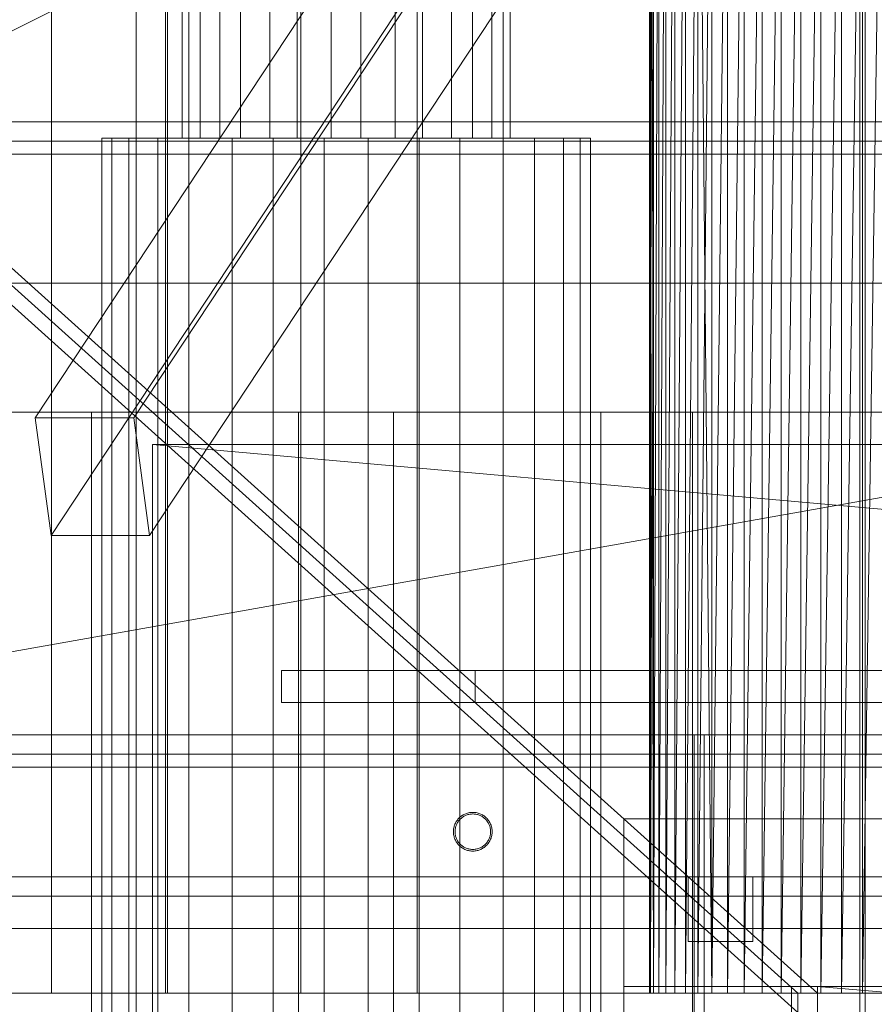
# Model space of a CAD drawing. Header units: millimetres. Extents: x -2233 to 61924, y -68080 to 6847.
# Tile 582 of 656: x 24530 to 24662, y -17792 to -17639. Entities that reach past the tile are written whole.
import ezdxf

# ---------------------------------------------------------------- set-up
doc = ezdxf.new("R2010")
doc.units = ezdxf.units.MM
for name, color, linetype, lineweight in [('COTAS_P', 1, 'Continuous', 0), ('superior_briquetadora', 7, 'Continuous', 0), ('superior_C02', 7, 'Continuous', 0), ('superior_C02-briq', 7, 'Continuous', 0), ('superior_C05', 7, 'Continuous', 0)]:
    doc.layers.add(name, color=color, linetype=linetype, lineweight=lineweight)
doc.dimstyles.new('R19_100', dxfattribs={"dimtxt": 250, "dimasz": 150, "dimexe": 150, "dimexo": 80, "dimgap": 100, "dimtad": 1, "dimtih": 1, "dimtoh": 1, "dimdsep": 46, "dimcen": 0.09, "dimadec": 0, "dimazin": 0, "dimtfac": 1, "dimtdec": 4, "dimtofl": 0, "dimtmove": 0, "dimatfit": 3, "dimfxl": 1, "dimtolj": 1, "dimtzin": 0, "dimarcsym": 0})

# ---------------------------------------------------------------- blocks, each defined once
blk = doc.blocks.new('DIM_R27_34')
at = {"layer": 'COTAS_P'}
for p, q in [((24250.07, -17080), (24400.07, -17035)), ((26750.07, -17080), (26600.07, -17035)), ((24250.07, -17980), (24250.07, -17080)), ((24250.07, -17080), (26750.07, -17080)), ((24250.07, -17080), (24400.07, -17125)), ((26750.07, -17080), (26600.07, -17125)), ((26750.07, -17980), (26750.07, -17080))]:
    blk.add_line(p, q, dxfattribs=at)
blk.add_text('2500 P', height=250, dxfattribs=at).set_placement((25500.07, -16980))

msp = doc.modelspace()

# ---------------------------------------------------------------- linework, layer by layer
at = {"layer": 'superior_briquetadora'}
for p, q in [((24547.567, -17250), (24547.567, -17800)), ((24659.657, -17520), (24659.657, -17800)), ((24660.478, -17520), (24660.478, -17800)), ((24534.406, -17790), (24534.406, -17548)), ((24552.067, -17548), (24552.067, -17790)), ((24552.406, -17790), (24552.406, -17548)), ((24573.067, -17790), (24573.067, -17548)), ((24591.067, -17790), (24591.067, -17548)), ((25470.067, -17570), (24230.067, -17790)), ((24230.067, -17790), (24670.067, -17570)), ((24627.226, -17570), (24627.067, -17790)), ((24627.067, -17570), (24627.067, -17790)), ((24627.226, -17570), (24627.226, -17790)), ((24627.702, -17790), (24627.226, -17570)), ((24627.226, -17790), (24627.702, -17570)), ((24628.488, -17570), (24627.702, -17790)), ((24627.702, -17570), (24627.702, -17790)), ((24629.579, -17570), (24628.488, -17790)), ((24628.488, -17790), (24628.488, -17570)), ((24630.964, -17570), (24629.579, -17790)), ((24629.579, -17790), (24629.579, -17570)), ((24632.629, -17570), (24630.964, -17790)), ((24630.964, -17790), (24630.964, -17570)), ((24634.558, -17570), (24632.629, -17790)), ((24632.629, -17790), (24632.629, -17570)), ((24634.558, -17570), (24634.558, -17790)), ((24636.733, -17790), (24634.558, -17570)), ((24634.558, -17790), (24636.733, -17570)), ((24639.133, -17570), (24636.733, -17790)), ((24636.733, -17570), (24636.733, -17790)), ((24641.734, -17570), (24639.133, -17790)), ((24639.133, -17790), (24639.133, -17570)), ((24644.511, -17570), (24641.734, -17790)), ((24641.734, -17790), (24641.734, -17570)), ((24647.439, -17570), (24644.511, -17790)), ((24644.511, -17790), (24644.511, -17570)), ((24650.488, -17570), (24647.439, -17790)), ((24647.439, -17570), (24647.439, -17790)), ((24653.63, -17570), (24650.488, -17790)), ((24650.488, -17570), (24650.488, -17790)), ((24656.833, -17570), (24653.63, -17790)), ((24653.63, -17570), (24653.63, -17790)), ((24660.067, -17570), (24656.833, -17790)), ((24656.833, -17570), (24656.833, -17790)), ((24663.302, -17570), (24660.067, -17790)), ((24660.067, -17570), (24660.067, -17790)), ((24650.067, -17790), (24500.067, -17655)), ((24500.067, -17655), (25200.067, -17655)), ((24503.067, -17655), (24653.067, -17790)), ((24650.067, -17793), (24500.067, -17658)), ((24500.067, -17658), (25200.067, -17658)), ((23900.067, -17660), (25800.067, -17660)), ((25950.067, -17680), (23750.067, -17680)), ((24150.067, -17680), (25950.067, -17680)), ((24150.067, -17680), (25800.067, -17680)), ((24570.067, -17745), (24570.067, -17740)), ((24570.067, -17740), (25130.067, -17740)), ((24570.067, -17740), (24600.067, -17740)), ((24600.067, -17740), (24600.067, -17745)), ((25130.067, -17745), (24570.067, -17745)), ((24600.067, -17745), (24570.067, -17745)), ((24623.067, -17789), (24623.067, -17763)), ((24623.067, -17763), (25077.067, -17763)), ((24633.067, -17782), (24633.067, -17772)), ((24633.067, -17772), (24643.067, -17772)), ((24643.067, -17772), (24643.067, -17782)), ((24643.067, -17782), (24633.067, -17782)), ((25830.067, -17790), (23870.067, -17790)), ((23954.067, -17790), (25456.734, -17790)), ((24230.067, -17790), (24670.067, -17790)), ((24230.067, -17790), (25470.067, -17790)), ((24230.067, -17790), (25456.734, -17790)), ((24350.067, -17790), (24629.579, -17790)), ((24628.488, -17790), (24350.067, -17790)), ((24350.067, -17790), (24670.067, -17790)), ((24634.558, -17790), (24350.067, -17790)), ((24632.629, -17790), (24350.067, -17790)), ((24630.964, -17790), (24350.067, -17790)), ((24430.067, -17790), (24628.488, -17790)), ((24627.702, -17790), (24430.067, -17790)), ((24627.226, -17790), (24430.067, -17790)), ((24627.067, -17790), (24430.067, -17790)), ((24629.579, -17790), (24430.067, -17790)), ((24630.964, -17790), (24430.067, -17790)), ((24632.629, -17790), (24430.067, -17790)), ((24634.558, -17790), (24430.067, -17790)), ((24636.733, -17790), (24430.067, -17790)), ((24639.133, -17790), (24430.067, -17790)), ((24641.734, -17790), (24430.067, -17790)), ((24644.511, -17790), (24430.067, -17790)), ((24647.439, -17790), (24430.067, -17790)), ((24650.488, -17790), (24430.067, -17790)), ((24653.63, -17790), (24430.067, -17790)), ((24656.833, -17790), (24430.067, -17790)), ((24660.067, -17790), (24430.067, -17790)), ((24663.302, -17790), (24430.067, -17790)), ((24430.067, -17790), (25036.833, -17790)), ((25270.067, -17790), (24430.067, -17790)), ((24430.067, -17790), (25033.63, -17790)), ((24536.79, -17790), (24525.446, -17790)), ((24535.297, -17790), (24534.406, -17790)), ((24537.794, -17790), (24535.297, -17790)), ((24545.18, -17790), (24536.79, -17790)), ((24541.403, -17790), (24537.794, -17790)), ((24545.408, -17790), (24541.403, -17790)), ((24550.331, -17790), (24545.18, -17790)), ((24549.017, -17790), (24545.408, -17790)), ((24551.514, -17790), (24549.017, -17790)), ((24552.067, -17790), (24550.331, -17790)), ((24552.406, -17790), (24551.514, -17790)), ((24573.959, -17790), (24573.067, -17790)), ((24576.456, -17790), (24573.959, -17790)), ((24580.065, -17790), (24576.456, -17790)), ((24584.07, -17790), (24580.065, -17790)), ((24587.679, -17790), (24584.07, -17790)), ((24590.176, -17790), (24587.679, -17790)), ((24591.067, -17790), (24590.176, -17790)), ((25077.067, -17789), (24623.067, -17789)), ((24623.067, -18171), (24623.067, -17789)), ((24623.067, -17789), (24649.067, -17789)), ((24627.067, -17790), (24627.226, -17790)), ((24627.226, -17790), (24627.702, -17790)), ((24627.702, -17790), (24628.488, -17790)), ((24628.488, -17790), (24629.579, -17790)), ((24629.579, -17790), (24630.964, -17790)), ((24630.964, -17790), (24632.629, -17790)), ((24632.629, -17790), (24634.558, -17790)), ((24634.558, -17790), (24636.733, -17790)), ((24634.558, -17790), (24670.067, -17790)), ((24636.733, -17790), (24639.133, -17790)), ((24636.733, -17790), (24670.067, -17790)), ((24639.133, -17790), (24641.734, -17790)), ((24639.133, -17790), (24670.067, -17790)), ((24641.734, -17790), (24644.511, -17790)), ((24641.734, -17790), (24670.067, -17790)), ((24644.511, -17790), (24647.439, -17790)), ((24644.511, -17790), (24670.067, -17790)), ((24647.439, -17790), (24650.488, -17790)), ((24647.439, -17790), (24670.067, -17790)), ((24649.067, -17789), (24649.067, -18171)), ((25050.067, -17790), (24650.067, -17790)), ((24650.067, -17790), (24650.067, -17793)), ((24650.067, -17790), (24650.067, -18170)), ((24650.067, -17790), (24653.067, -17790)), ((24650.488, -17790), (24653.63, -17790)), ((24650.488, -17790), (24670.067, -17790)), ((25047.067, -17789), (24653.067, -17789)), ((24653.067, -17789), (24735.067, -17796)), ((24653.067, -17793), (24653.067, -17789)), ((24653.067, -17790), (24653.067, -18170)), ((24653.63, -17790), (24656.833, -17790)), ((24653.63, -17790), (24670.067, -17790)), ((24656.833, -17790), (24660.067, -17790)), ((24656.833, -17790), (24670.067, -17790)), ((24660.067, -17790), (24663.302, -17790)), ((24660.067, -17790), (24670.067, -17790))]:
    msp.add_line(p, q, dxfattribs=at)
at = {"layer": 'superior_C02'}
for p, q in [((24554.671, -17549.5), (24554.671, -17657.5)), ((24555.726, -17549.5), (24555.726, -17657.5)), ((24557.482, -17549.5), (24557.482, -17657.5)), ((24560.488, -17549.5), (24560.488, -17657.5)), ((24563.731, -17549.5), (24563.731, -17657.5)), ((24568.23, -17549.5), (24568.23, -17657.5)), ((24572.467, -17549.5), (24572.467, -17657.5)), ((24577.774, -17549.5), (24577.774, -17657.5)), ((24582.361, -17549.5), (24582.361, -17657.5)), ((24587.668, -17549.5), (24587.668, -17657.5)), ((24591.905, -17549.5), (24591.905, -17657.5)), ((24596.404, -17549.5), (24596.404, -17657.5)), ((24599.647, -17549.5), (24599.647, -17657.5)), ((24602.653, -17549.5), (24602.653, -17657.5)), ((24604.409, -17657.5), (24604.409, -17549.5)), ((24605.464, -17549.5), (24605.464, -17657.5)), ((24624.297, -17560.886), (24531.901, -17700.886)), ((24547.174, -17700.886), (24639.57, -17560.886)), ((24626.75, -17579.114), (24534.354, -17719.114)), ((24642.023, -17579.114), (24549.627, -17719.114)), ((24543.795, -17657.5), (24542.221, -17657.5)), ((24542.221, -17657.5), (24546.41, -17657.5)), ((24542.221, -17657.5), (24542.221, -18342.5)), ((24550.89, -17657.5), (24543.795, -17657.5)), ((24543.795, -17657.5), (24543.795, -18342.5)), ((24546.41, -17657.5), (24555.723, -17657.5)), ((24546.41, -17657.5), (24546.41, -18342.5)), ((24562.427, -17657.5), (24550.89, -17657.5)), ((24550.89, -17657.5), (24550.89, -18342.5)), ((24557.482, -17657.5), (24554.671, -17657.5)), ((24554.671, -17657.5), (24555.726, -17657.5)), ((24555.723, -17657.5), (24568.742, -17657.5)), ((24555.723, -17657.5), (24555.723, -18342.5)), ((24555.726, -17657.5), (24560.488, -17657.5)), ((24563.731, -17657.5), (24557.482, -17657.5)), ((24560.488, -17657.5), (24568.23, -17657.5)), ((24576.65, -17657.5), (24562.427, -17657.5)), ((24562.427, -17657.5), (24562.427, -18342.5)), ((24572.467, -17657.5), (24563.731, -17657.5)), ((24568.23, -17657.5), (24577.774, -17657.5)), ((24568.742, -17657.5), (24583.485, -17657.5)), ((24568.742, -17657.5), (24568.742, -18342.5)), ((24582.361, -17657.5), (24572.467, -17657.5)), ((24591.393, -17657.5), (24576.65, -17657.5)), ((24576.65, -17657.5), (24576.65, -18342.5)), ((24577.774, -17657.5), (24587.668, -17657.5)), ((24591.905, -17657.5), (24582.361, -17657.5)), ((24583.485, -17657.5), (24597.708, -17657.5)), ((24583.485, -17657.5), (24583.485, -18342.5)), ((24587.668, -17657.5), (24596.404, -17657.5)), ((24604.412, -17657.5), (24591.393, -17657.5)), ((24591.393, -17657.5), (24591.393, -18342.5)), ((24599.647, -17657.5), (24591.905, -17657.5)), ((24596.404, -17657.5), (24602.653, -17657.5)), ((24597.708, -17657.5), (24609.245, -17657.5)), ((24597.708, -17657.5), (24597.708, -18342.5)), ((24604.409, -17657.5), (24599.647, -17657.5)), ((24602.653, -17657.5), (24605.464, -17657.5)), ((24605.464, -17657.5), (24604.409, -17657.5)), ((24613.725, -17657.5), (24604.412, -17657.5)), ((24604.412, -17657.5), (24604.412, -18342.5)), ((24609.245, -17657.5), (24616.34, -17657.5)), ((24609.245, -17657.5), (24609.245, -18342.5)), ((24617.914, -17657.5), (24613.725, -17657.5)), ((24613.725, -17657.5), (24613.725, -18342.5)), ((24616.34, -17657.5), (24617.914, -17657.5)), ((24616.34, -18342.5), (24616.34, -17657.5)), ((24617.914, -17657.5), (24617.914, -18342.5)), ((24868.001, -17700), (24333.453, -17700)), ((24340.905, -17700), (24875.452, -17700)), ((24540.62, -17700), (24496.509, -17700)), ((24526.418, -17700), (24572.716, -17700)), ((24587.419, -17700), (24540.62, -17700)), ((24540.62, -17700), (24540.62, -18300)), ((24572.716, -17700), (24619.515, -17700)), ((24572.716, -17700), (24572.716, -18300)), ((24633.717, -17700), (24587.419, -17700)), ((24587.419, -17700), (24587.419, -18300)), ((24619.515, -17700), (24663.626, -17700)), ((24619.515, -17700), (24619.515, -18300)), ((24676.359, -17700), (24633.717, -17700)), ((24633.717, -17700), (24633.717, -18300)), ((24547.174, -17700.886), (24531.901, -17700.886)), ((24531.901, -17700.886), (24534.354, -17719.114)), ((24549.627, -17719.114), (24547.174, -17700.886)), ((24534.354, -17719.114), (24549.627, -17719.114)), ((15575.415, -17750), (24634.01, -17750)), ((24635.508, -17750), (15576.913, -17750)), ((24634.01, -17750), (24634.01, -18250)), ((24635.508, -17750), (24634.01, -17750)), ((24635.508, -18250), (24635.508, -17750))]:
    msp.add_line(p, q, dxfattribs=at)
at = {"layer": 'superior_C02-briq'}
for p, q in [((24775.067, -17725), (24550.067, -17705)), ((24550.067, -17705), (25150.067, -17705)), ((24550.067, -18255), (24550.067, -17705))]:
    msp.add_line(p, q, dxfattribs=at)
at = {"layer": 'superior_C05'}
for p, q in [((24310.067, -17750), (26690.067, -17750)), ((24310.067, -17753), (26690.067, -17753)), ((24300.067, -17755), (26700.067, -17755)), ((24300.067, -17755), (24899.317, -17755)), ((24310.067, -17755), (26690.067, -17755)), ((24597.493, -17762.959), (24597.394, -17763.072)), ((24597.598, -17762.852), (24597.493, -17762.959)), ((24597.707, -17762.751), (24597.598, -17762.852)), ((24597.772, -17763.031), (24597.677, -17763.13)), ((24597.822, -17762.655), (24597.707, -17762.751)), ((24597.873, -17762.938), (24597.772, -17763.031)), ((24597.941, -17762.564), (24597.822, -17762.655)), ((24597.978, -17762.85), (24597.873, -17762.938)), ((24598.065, -17762.48), (24597.941, -17762.564)), ((24598.087, -17762.767), (24597.978, -17762.85)), ((24598.192, -17762.402), (24598.065, -17762.48)), ((24598.2, -17762.69), (24598.087, -17762.767)), ((24598.324, -17762.33), (24598.192, -17762.402)), ((24598.317, -17762.618), (24598.2, -17762.69)), ((24598.438, -17762.553), (24598.317, -17762.618)), ((24598.459, -17762.265), (24598.324, -17762.33)), ((24598.561, -17762.493), (24598.438, -17762.553)), ((24598.596, -17762.207), (24598.459, -17762.265)), ((24598.688, -17762.44), (24598.561, -17762.493)), ((24598.737, -17762.156), (24598.596, -17762.207)), ((24598.817, -17762.393), (24598.688, -17762.44)), ((24598.88, -17762.112), (24598.737, -17762.156)), ((24598.948, -17762.353), (24598.817, -17762.393)), ((24599.025, -17762.075), (24598.88, -17762.112)), ((24599.081, -17762.319), (24598.948, -17762.353)), ((24599.172, -17762.046), (24599.025, -17762.075)), ((24599.215, -17762.292), (24599.081, -17762.319)), ((24599.319, -17762.023), (24599.172, -17762.046)), ((24599.351, -17762.271), (24599.215, -17762.292)), ((24599.468, -17762.008), (24599.319, -17762.023)), ((24599.487, -17762.258), (24599.351, -17762.271)), ((24599.618, -17762.001), (24599.468, -17762.008)), ((24599.624, -17762.251), (24599.487, -17762.258)), ((24599.767, -17762.001), (24599.618, -17762.001)), ((24599.761, -17762.251), (24599.624, -17762.251)), ((24599.898, -17762.258), (24599.761, -17762.251)), ((24599.917, -17762.008), (24599.767, -17762.001)), ((24600.034, -17762.271), (24599.898, -17762.258)), ((24600.066, -17762.023), (24599.917, -17762.008)), ((24600.17, -17762.292), (24600.034, -17762.271)), ((24600.213, -17762.046), (24600.066, -17762.023)), ((24600.304, -17762.319), (24600.17, -17762.292)), ((24600.36, -17762.075), (24600.213, -17762.046)), ((24600.437, -17762.353), (24600.304, -17762.319)), ((24600.505, -17762.112), (24600.36, -17762.075)), ((24600.568, -17762.393), (24600.437, -17762.353)), ((24600.648, -17762.156), (24600.505, -17762.112)), ((24600.697, -17762.44), (24600.568, -17762.393)), ((24600.789, -17762.207), (24600.648, -17762.156)), ((24600.824, -17762.493), (24600.697, -17762.44)), ((24600.926, -17762.265), (24600.789, -17762.207)), ((24600.947, -17762.553), (24600.824, -17762.493)), ((24601.061, -17762.33), (24600.926, -17762.265)), ((24601.067, -17762.618), (24600.947, -17762.553)), ((24601.192, -17762.402), (24601.061, -17762.33)), ((24601.184, -17762.69), (24601.067, -17762.618)), ((24601.298, -17762.767), (24601.184, -17762.69)), ((24601.32, -17762.48), (24601.192, -17762.402)), ((24601.407, -17762.85), (24601.298, -17762.767)), ((24601.444, -17762.564), (24601.32, -17762.48)), ((24601.512, -17762.938), (24601.407, -17762.85)), ((24601.563, -17762.655), (24601.444, -17762.564)), ((24601.613, -17763.031), (24601.512, -17762.938)), ((24601.678, -17762.751), (24601.563, -17762.655)), ((24601.708, -17763.13), (24601.613, -17763.031)), ((24601.787, -17762.852), (24601.678, -17762.751)), ((24601.892, -17762.959), (24601.787, -17762.852)), ((24601.991, -17763.072), (24601.892, -17762.959)), ((24596.726, -17764.553), (24596.707, -17764.701)), ((24596.752, -17764.406), (24596.726, -17764.553)), ((24596.785, -17764.26), (24596.752, -17764.406)), ((24596.826, -17764.116), (24596.785, -17764.26)), ((24596.873, -17763.974), (24596.826, -17764.116)), ((24596.928, -17763.835), (24596.873, -17763.974)), ((24596.99, -17763.698), (24596.928, -17763.835)), ((24596.997, -17764.455), (24596.973, -17764.59)), ((24597.058, -17763.565), (24596.99, -17763.698)), ((24597.028, -17764.321), (24596.997, -17764.455)), ((24597.065, -17764.189), (24597.028, -17764.321)), ((24597.133, -17763.436), (24597.058, -17763.565)), ((24597.108, -17764.059), (24597.065, -17764.189)), ((24597.158, -17763.932), (24597.108, -17764.059)), ((24597.214, -17763.31), (24597.133, -17763.436)), ((24597.215, -17763.807), (24597.158, -17763.932)), ((24597.301, -17763.189), (24597.214, -17763.31)), ((24597.277, -17763.685), (24597.215, -17763.807)), ((24597.346, -17763.566), (24597.277, -17763.685)), ((24597.394, -17763.072), (24597.301, -17763.189)), ((24597.42, -17763.451), (24597.346, -17763.566)), ((24597.5, -17763.34), (24597.42, -17763.451)), ((24597.586, -17763.232), (24597.5, -17763.34)), ((24597.677, -17763.13), (24597.586, -17763.232)), ((24601.799, -17763.232), (24601.708, -17763.13)), ((24601.885, -17763.34), (24601.799, -17763.232)), ((24601.965, -17763.451), (24601.885, -17763.34)), ((24602.039, -17763.566), (24601.965, -17763.451)), ((24602.084, -17763.189), (24601.991, -17763.072)), ((24602.108, -17763.685), (24602.039, -17763.566)), ((24602.171, -17763.31), (24602.084, -17763.189)), ((24602.17, -17763.807), (24602.108, -17763.685)), ((24602.227, -17763.932), (24602.17, -17763.807)), ((24602.252, -17763.436), (24602.171, -17763.31)), ((24602.277, -17764.059), (24602.227, -17763.932)), ((24602.327, -17763.565), (24602.252, -17763.436)), ((24602.32, -17764.189), (24602.277, -17764.059)), ((24602.357, -17764.321), (24602.32, -17764.189)), ((24602.395, -17763.698), (24602.327, -17763.565)), ((24602.388, -17764.455), (24602.357, -17764.321)), ((24602.412, -17764.59), (24602.388, -17764.455)), ((24602.457, -17763.835), (24602.395, -17763.698)), ((24602.512, -17763.974), (24602.457, -17763.835)), ((24602.559, -17764.116), (24602.512, -17763.974)), ((24602.6, -17764.26), (24602.559, -17764.116)), ((24602.633, -17764.406), (24602.6, -17764.26)), ((24602.659, -17764.553), (24602.633, -17764.406)), ((24602.678, -17764.701), (24602.659, -17764.553)), ((24596.696, -17764.85), (24596.692, -17765)), ((24596.692, -17765), (24596.696, -17765.15)), ((24596.707, -17764.701), (24596.696, -17764.85)), ((24596.696, -17765.15), (24596.707, -17765.299)), ((24596.707, -17765.299), (24596.726, -17765.447)), ((24596.726, -17765.447), (24596.752, -17765.594)), ((24596.752, -17765.594), (24596.785, -17765.74)), ((24596.785, -17765.74), (24596.826, -17765.884)), ((24596.826, -17765.884), (24596.873, -17766.026)), ((24596.873, -17766.026), (24596.928, -17766.165)), ((24596.946, -17764.863), (24596.942, -17765)), ((24596.942, -17765), (24596.946, -17765.137)), ((24596.956, -17764.726), (24596.946, -17764.863)), ((24596.946, -17765.137), (24596.956, -17765.274)), ((24596.973, -17764.59), (24596.956, -17764.726)), ((24596.956, -17765.274), (24596.973, -17765.41)), ((24596.973, -17765.41), (24596.997, -17765.545)), ((24596.997, -17765.545), (24597.028, -17765.679)), ((24597.028, -17765.679), (24597.065, -17765.811)), ((24597.065, -17765.811), (24597.108, -17765.941)), ((24597.108, -17765.941), (24597.158, -17766.068)), ((24597.158, -17766.068), (24597.215, -17766.193)), ((24602.17, -17766.193), (24602.227, -17766.068)), ((24602.227, -17766.068), (24602.277, -17765.941)), ((24602.277, -17765.941), (24602.32, -17765.811)), ((24602.32, -17765.811), (24602.357, -17765.679)), ((24602.357, -17765.679), (24602.388, -17765.545)), ((24602.388, -17765.545), (24602.412, -17765.41)), ((24602.429, -17764.726), (24602.412, -17764.59)), ((24602.412, -17765.41), (24602.429, -17765.274)), ((24602.439, -17764.863), (24602.429, -17764.726)), ((24602.429, -17765.274), (24602.439, -17765.137)), ((24602.442, -17765), (24602.439, -17764.863)), ((24602.442, -17765), (24602.439, -17765.137)), ((24602.457, -17766.165), (24602.512, -17766.026)), ((24602.512, -17766.026), (24602.559, -17765.884)), ((24602.559, -17765.884), (24602.6, -17765.74)), ((24602.6, -17765.74), (24602.633, -17765.594)), ((24602.633, -17765.594), (24602.659, -17765.447)), ((24602.659, -17765.447), (24602.678, -17765.299)), ((24602.689, -17764.85), (24602.678, -17764.701)), ((24602.678, -17765.299), (24602.689, -17765.15)), ((24602.692, -17765), (24602.689, -17764.85)), ((24602.692, -17765), (24602.689, -17765.15)), ((24596.928, -17766.165), (24596.99, -17766.302)), ((24596.99, -17766.302), (24597.058, -17766.435)), ((24597.058, -17766.435), (24597.133, -17766.564)), ((24597.133, -17766.564), (24597.214, -17766.69)), ((24597.214, -17766.69), (24597.301, -17766.811)), ((24597.215, -17766.193), (24597.277, -17766.315)), ((24597.277, -17766.315), (24597.346, -17766.434)), ((24597.301, -17766.811), (24597.394, -17766.928)), ((24597.346, -17766.434), (24597.42, -17766.549)), ((24597.394, -17766.928), (24597.493, -17767.041)), ((24597.42, -17766.549), (24597.5, -17766.66)), ((24597.493, -17767.041), (24597.598, -17767.148)), ((24597.5, -17766.66), (24597.586, -17766.768)), ((24597.586, -17766.768), (24597.677, -17766.87)), ((24597.598, -17767.148), (24597.707, -17767.249)), ((24597.677, -17766.87), (24597.772, -17766.969)), ((24597.707, -17767.249), (24597.822, -17767.345)), ((24597.772, -17766.969), (24597.873, -17767.062)), ((24597.822, -17767.345), (24597.941, -17767.436)), ((24597.873, -17767.062), (24597.978, -17767.15)), ((24597.941, -17767.436), (24598.065, -17767.52)), ((24597.978, -17767.15), (24598.087, -17767.233)), ((24598.065, -17767.52), (24598.192, -17767.598)), ((24598.087, -17767.233), (24598.2, -17767.31)), ((24598.192, -17767.598), (24598.324, -17767.67)), ((24598.2, -17767.31), (24598.317, -17767.382)), ((24598.317, -17767.382), (24598.438, -17767.447)), ((24598.438, -17767.447), (24598.561, -17767.507)), ((24598.561, -17767.507), (24598.688, -17767.56)), ((24598.688, -17767.56), (24598.817, -17767.607)), ((24598.817, -17767.607), (24598.948, -17767.647)), ((24600.437, -17767.647), (24600.568, -17767.607)), ((24600.568, -17767.607), (24600.697, -17767.56)), ((24600.697, -17767.56), (24600.824, -17767.507)), ((24600.824, -17767.507), (24600.947, -17767.447)), ((24600.947, -17767.447), (24601.067, -17767.382)), ((24601.061, -17767.67), (24601.192, -17767.598)), ((24601.067, -17767.382), (24601.184, -17767.31)), ((24601.184, -17767.31), (24601.298, -17767.233)), ((24601.192, -17767.598), (24601.32, -17767.52)), ((24601.298, -17767.233), (24601.407, -17767.15)), ((24601.32, -17767.52), (24601.444, -17767.436)), ((24601.407, -17767.15), (24601.512, -17767.062)), ((24601.444, -17767.436), (24601.563, -17767.345)), ((24601.512, -17767.062), (24601.613, -17766.969)), ((24601.563, -17767.345), (24601.678, -17767.249)), ((24601.613, -17766.969), (24601.708, -17766.87)), ((24601.678, -17767.249), (24601.787, -17767.148)), ((24601.708, -17766.87), (24601.799, -17766.768)), ((24601.787, -17767.148), (24601.892, -17767.041)), ((24601.799, -17766.768), (24601.885, -17766.66)), ((24601.885, -17766.66), (24601.965, -17766.549)), ((24601.892, -17767.041), (24601.991, -17766.928)), ((24601.965, -17766.549), (24602.039, -17766.434)), ((24601.991, -17766.928), (24602.084, -17766.811)), ((24602.039, -17766.434), (24602.108, -17766.315)), ((24602.084, -17766.811), (24602.171, -17766.69)), ((24602.108, -17766.315), (24602.17, -17766.193)), ((24602.171, -17766.69), (24602.252, -17766.564)), ((24602.252, -17766.564), (24602.327, -17766.435)), ((24602.327, -17766.435), (24602.395, -17766.302)), ((24602.395, -17766.302), (24602.457, -17766.165)), ((24598.324, -17767.67), (24598.459, -17767.735)), ((24598.459, -17767.735), (24598.596, -17767.793)), ((24598.596, -17767.793), (24598.737, -17767.844)), ((24598.737, -17767.844), (24598.88, -17767.888)), ((24598.88, -17767.888), (24599.025, -17767.925)), ((24598.948, -17767.647), (24599.081, -17767.681)), ((24599.025, -17767.925), (24599.172, -17767.954)), ((24599.081, -17767.681), (24599.215, -17767.708)), ((24599.172, -17767.954), (24599.319, -17767.977)), ((24599.215, -17767.708), (24599.351, -17767.729)), ((24599.319, -17767.977), (24599.468, -17767.992)), ((24599.351, -17767.729), (24599.487, -17767.742)), ((24599.468, -17767.992), (24599.618, -17767.999)), ((24599.487, -17767.742), (24599.624, -17767.749)), ((24599.618, -17767.999), (24599.767, -17767.999)), ((24599.624, -17767.749), (24599.761, -17767.749)), ((24599.761, -17767.749), (24599.898, -17767.742)), ((24599.767, -17767.999), (24599.917, -17767.992)), ((24599.898, -17767.742), (24600.034, -17767.729)), ((24599.917, -17767.992), (24600.066, -17767.977)), ((24600.034, -17767.729), (24600.17, -17767.708)), ((24600.066, -17767.977), (24600.213, -17767.954)), ((24600.17, -17767.708), (24600.304, -17767.681)), ((24600.213, -17767.954), (24600.36, -17767.925)), ((24600.304, -17767.681), (24600.437, -17767.647)), ((24600.36, -17767.925), (24600.505, -17767.888)), ((24600.505, -17767.888), (24600.648, -17767.844)), ((24600.648, -17767.844), (24600.789, -17767.793)), ((24600.789, -17767.793), (24600.926, -17767.735)), ((24600.926, -17767.735), (24601.061, -17767.67)), ((24310.067, -17772), (26690.067, -17772)), ((24310.067, -17775), (26690.067, -17775)), ((24250.067, -17780), (26750.067, -17780))]:
    msp.add_line(p, q, dxfattribs=at)

# ---------------------------------------------------------------- dimensions: what is measured, and where the dimension line sits
at = {"layer": 'COTAS_P'}
dim = msp.add_aligned_dim(p1=(24250.067, -17980), p2=(26750.067, -17980), distance=900, text='<> P', dimstyle='R19_100', dxfattribs=at)
dim.commit()
dim.dimension.update_dxf_attribs({"geometry": 'DIM_R27_34', "text_midpoint": (25500.067, -17080)})

doc.saveas('drawing.dxf')
